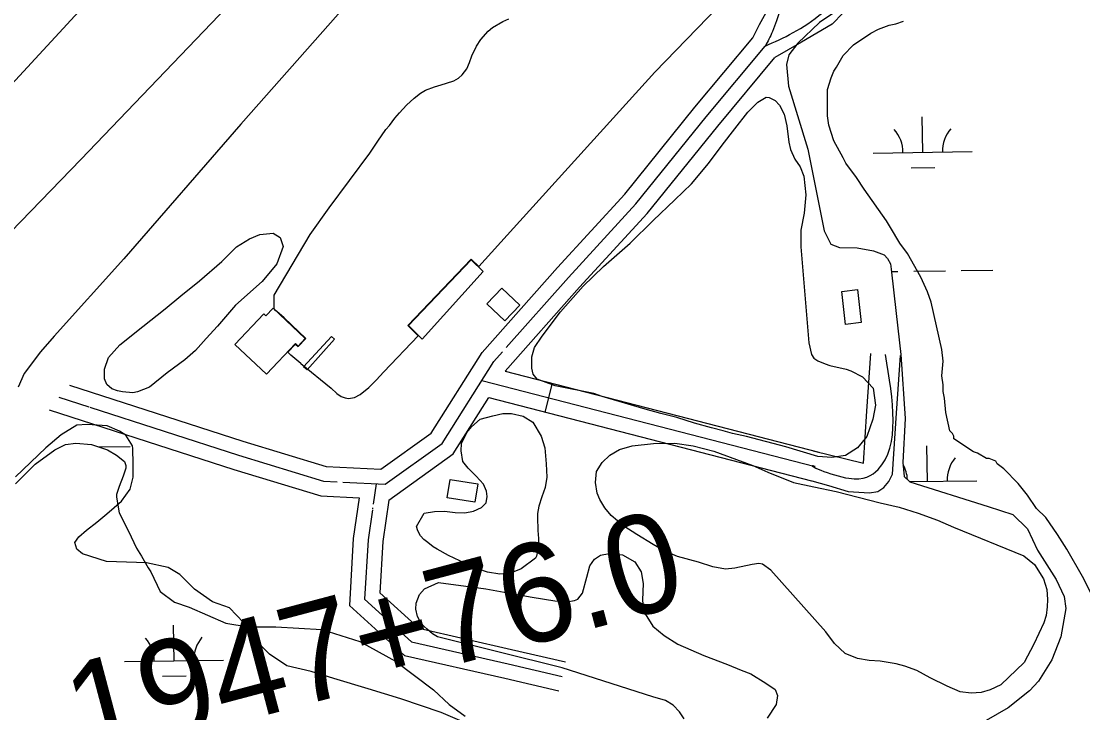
# Model space of a CAD drawing. Extents: x 3767014 to 3805179, y 361544 to 387384.
# Drawn here: x 3788416 to 3789488, y 380182 to 380881 of the extents above; entities that cross this region are included whole.
import ezdxf

# ---------------------------------------------------------------- set-up
doc = ezdxf.new("R2010")
doc.units = 0
for name, color, linetype in [('V-BLDG-OTLN', 7, 'Continuous'), ('V-CHAN-DOCK', 7, 'Continuous'), ('V-LEVE-TOET', 7, 'Continuous'), ('V-ROAD-CNTR', 7, 'Continuous'), ('V-SITE-VEGE', 7, 'Continuous'), ('V-SURV-IDEN', 7, 'Continuous'), ('V-TOPO-SHOR', 7, 'Continuous'), ('V-WETL-SWMP', 7, 'Continuous')]:
    doc.layers.add(name, color=color, linetype=linetype)

msp = doc.modelspace()

# ---------------------------------------------------------------- linework, layer by layer
at = {"layer": 'V-BLDG-OTLN'}
for points in [[(3788901.562, 380610.901), (3788919.799, 380593.454), (3788904.63, 380577.594), (3788886.39, 380595.041)], [(3789260.726, 380609.305), (3789264.594, 380575.931), (3789248.839, 380574.104), (3789244.968, 380607.477)], [(3788632.031, 380553.755), (3788661.28, 380584.838), (3788663.306, 380582.931), (3788670.504, 380590.583), (3788703.1, 380559.906), (3788695.84, 380552.193), (3788693.135, 380554.739), (3788663.945, 380523.722)], [(3788874.491, 380394.491), (3788846.505, 380398.841), (3788849.399, 380417.463), (3788877.385, 380413.113)]]:
    msp.add_lwpolyline(points, close=True, dxfattribs=at)
at = {"layer": 'V-CHAN-DOCK'}
for points in [[(3788882.81, 380627.578), (3788821.235, 380559.252), (3788807.364, 380572.851), (3788870.481, 380639.38), (3788882.81, 380627.578)], [(3788701.372, 380531.076), (3788729.485, 380561.958), (3788732.612, 380559.226), (3788704.888, 380528.344), (3788701.372, 380531.076)]]:
    msp.add_lwpolyline(points, dxfattribs=at)
at = {"layer": 'V-LEVE-TOET'}
for points in [[(3790003.445, 382296.333), (3789863.342, 382139.753), (3789706.158, 381970.349), (3789538.895, 381766.763), (3789444.202, 381654.48), (3789324.668, 381518.493), (3789181.845, 381363.078), (3789024.27, 381196.002), (3788834.48, 380999.394), (3788638.103, 380776.377), (3788519.735, 380640.39), (3788449.488, 380562.296), (3788435.517, 380546.364), (3788419.219, 380524.608), (3788413.061, 380510.606)], [(3789821.552, 382232.128), (3789702.795, 382097.696), (3789498.656, 381863.413), (3789322.078, 381654.386), (3789084.95, 381385.133), (3788895.551, 381186.583), (3788708.87, 380984.153), (3788476.389, 380740.922), (3788314.542, 380573.844), (3788291.256, 380550.919), (3788284.467, 380537.22), (3788267.003, 380513.131), (3788226.254, 380465.343), (3788193.423, 380428.258)]]:
    msp.add_lwpolyline(points, dxfattribs=at)
at = {"layer": 'V-ROAD-CNTR'}
msp.add_line((3788952.582, 380514.621), (3788945.081, 380485.574), dxfattribs=at)
for points in [[(3785073.716, 385343.617), (3785880.029, 384948.357), (3786779.082, 384527.971), (3787910.793, 383993.231), (3788491.987, 383720.546), (3788908.924, 383525.296), (3789112.937, 383427.376), (3789311.371, 383323.382), (3789522.323, 383187.997), (3789685.314, 383062.493), (3789779.387, 382976.513), (3789859.849, 382866.935), (3789891.052, 382770.35), (3789903.157, 382676.983), (3789894.588, 382581.375), (3789862.465, 382479.224), (3789809.697, 382395.461), (3789745.649, 382318.203), (3789303.868, 381804.093), (3789127.236, 381599.191), (3788946.535, 381402.797), (3788210.168, 380604.051), (3788186.907, 380582.967)], [(3789155.001, 380863.792), (3789161.773, 380877.163), (3789183.147, 380915.806), (3789208.609, 380955.895), (3789225.853, 380962.723), (3789249.888, 380953.257), (3789266.757, 380933.977), (3789257.381, 380900.636), (3789235.14, 380877.526), (3789204.256, 380859.507), (3789177.449, 380843.866)], [(3788464.922, 380512.793), (3788639.97, 380456.229), (3788724.12, 380430.477), (3788779.41, 380427.772), (3788830.134, 380464.116), (3788881.637, 380545.8), (3788957.756, 380631.738), (3789025.751, 380705.877), (3789096.486, 380793.598), (3789155.001, 380863.792)], [(3788906.114, 380550.812), (3788968.899, 380621.695), (3789037.128, 380696.09), (3789108.086, 380784.087), (3789167.613, 380855.494)], [(3788904.985, 380526.914), (3788980.042, 380611.652), (3789048.505, 380686.303), (3789119.686, 380774.576), (3789177.449, 380843.866)], [(3788740.955, 380414.635), (3788783.898, 380412.535), (3788841.257, 380453.633), (3788893.675, 380536.768), (3788902.241, 380546.439)], [(3789214.791, 380415.877), (3789231.696, 380411.31), (3789251.42, 380405.337), (3789272.951, 380403.969), (3789281.359, 380405.337), (3789287.347, 380409.202), (3789292.63, 380415.175), (3789296.325, 380422.699), (3789300.359, 380484.554), (3789304.154, 380542.734)], [(3789216.2, 380446.446), (3789266.988, 380433.856), (3789270.423, 380486.506), (3789274.218, 380544.686)], [(3788881.515, 380517.482), (3789218.098, 380430.56)], [(3788904.985, 380526.914), (3789221.849, 380445.084)], [(3788454.224, 380500.487), (3788484.517, 380490.698)], [(3788787.375, 380396.574), (3788852.38, 380443.15), (3788888.364, 380500.221)], [(3788888.364, 380500.221), (3789214.347, 380416.036)], [(3788444.383, 380487.903), (3788630.968, 380427.611), (3788718.918, 380400.695), (3788757.393, 380398.813)], [(3788485.339, 380490.433), (3788635.469, 380441.92), (3788721.519, 380415.586), (3788735.332, 380414.91)], [(3788774.554, 380412.992), (3788771.616, 380392.28)], [(3788757.393, 380398.813), (3788751.58, 380357.842), (3788747.571, 380290.109), (3788803.335, 380239.522), (3788904.78, 380216.411), (3788959.148, 380203.671)], [(3788771.114, 380388.741), (3788770.944, 380387.541)], [(3788787.375, 380396.574), (3788781.456, 380354.844), (3788778.367, 380302.677), (3788817.667, 380267.026), (3788911.534, 380245.64), (3788965.992, 380232.879)], [(3788770.832, 380386.757), (3788766.518, 380356.343), (3788762.969, 380296.393), (3788810.501, 380253.274), (3788908.157, 380231.026), (3788962.57, 380218.275)]]:
    msp.add_lwpolyline(points, dxfattribs=at)
for points in [[(3789167.613, 380855.494), (3789175.031, 380870.142), (3789218.66, 380943.742), (3789250.117, 380930.215), (3789225.78, 380889.431), (3789167.613, 380855.494)], [(3789218.098, 380430.56), (3789217.841, 380430.626), (3789252.194, 380418.556), (3789281.596, 380427.35), (3789289.186, 380543.71)]]:
    msp.add_spline(points, degree=3, dxfattribs=at)
at = {"layer": 'V-SITE-VEGE'}
for p, q in [((3789274.238, 380868.625), (3789282.199, 380872.611)), ((3789282.199, 380872.611), (3789292.818, 380876.598)), ((3789292.818, 380876.598), (3789299.453, 380877.929)), ((3789299.453, 380877.929), (3789307.416, 380880.59)), ((3789256.988, 380856.667), (3789274.238, 380868.625)), ((3789246.373, 380846.042), (3789256.988, 380856.667)), ((3789239.744, 380834.09), (3789246.373, 380846.042)), ((3789234.438, 380823.469), (3789237.092, 380830.106)), ((3789237.092, 380830.106), (3789239.744, 380834.09)), ((3789230.465, 380811.519), (3789234.438, 380823.469)), ((3789230.479, 380784.971), (3789230.465, 380811.519)), ((3789231.81, 380775.679), (3789230.479, 380784.971)), ((3789237.131, 380759.752), (3789231.81, 380775.679)), ((3789246.433, 380742.501), (3789237.131, 380759.752)), ((3789249.089, 380737.193), (3789246.433, 380742.501)), ((3789259.716, 380722.597), (3789249.089, 380737.193)), ((3789267.691, 380710.655), (3789259.716, 380722.597)), ((3789290.272, 380678.808), (3789267.691, 380710.655)), ((3789294.258, 380672.173), (3789290.272, 380678.808)), ((3789303.56, 380656.25), (3789294.258, 380672.173)), ((3789311.53, 380645.635), (3789303.56, 380656.25)), ((3789324.818, 380621.747), (3789311.53, 380645.635)), ((3789331.464, 380607.149), (3789324.818, 380621.747)), ((3789335.451, 380596.532), (3789331.464, 380607.149)), ((3789346.099, 380548.75), (3789335.451, 380596.532)), ((3789347.432, 380536.804), (3789346.099, 380548.75)), ((3789346.113, 380522.202), (3789347.432, 380536.804)), ((3789347.444, 380512.91), (3789346.113, 380522.202)), ((3789347.448, 380506.273), (3789347.444, 380512.91)), ((3789348.78, 380499.635), (3789347.448, 380506.273)), ((3789350.115, 380485.035), (3789348.78, 380499.635)), ((3789354.11, 380466.453), (3789350.115, 380485.035)), ((3789356.765, 380463.799), (3789354.11, 380466.453)), ((3789358.094, 380461.147), (3789356.765, 380463.799)), ((3788460.748, 380452.681), (3788471.367, 380454.016)), ((3788471.367, 380454.016), (3788487.297, 380452.697)), ((3789358.096, 380458.491), (3789358.094, 380461.147)), ((3789378.015, 380445.228), (3789358.096, 380458.491)), ((3788430.229, 380432.754), (3788450.131, 380447.366)), ((3788450.131, 380447.366), (3788460.748, 380452.681)), ((3788487.297, 380452.697), (3788503.23, 380447.395)), ((3788503.23, 380447.395), (3788512.524, 380442.09)), ((3788512.524, 380442.09), (3788520.493, 380435.459)), ((3789381.996, 380443.903), (3789378.015, 380445.228)), ((3789391.292, 380438.598), (3789381.996, 380443.903)), ((3788410.329, 380412.831), (3788430.229, 380432.754)), ((3788520.493, 380435.459), (3788521.822, 380431.476)), ((3788521.822, 380431.476), (3788521.824, 380428.821)), ((3789393.946, 380438.598), (3789391.292, 380438.598)), ((3789400.586, 380435.948), (3789393.946, 380438.598)), ((3789401.915, 380433.294), (3789400.586, 380435.948)), ((3789408.554, 380427.988), (3789401.915, 380433.294)), ((3788519.174, 380420.855), (3788515.198, 380410.234)), ((3788521.824, 380428.821), (3788519.174, 380420.855)), ((3789423.165, 380413.394), (3789408.554, 380427.988)), ((3788515.198, 380410.234), (3788512.546, 380402.269)), ((3789432.463, 380401.452), (3789423.165, 380413.394)), ((3788512.546, 380402.269), (3788512.548, 380399.613)), ((3788512.548, 380399.613), (3788515.213, 380383.685)), ((3789441.763, 380388.183), (3789432.463, 380401.452)), ((3788515.213, 380383.685), (3788524.515, 380365.106)), ((3789451.061, 380378.895), (3789441.763, 380388.183)), ((3789463.017, 380361.647), (3789451.061, 380378.895)), ((3788524.515, 380365.106), (3788532.488, 380347.854)), ((3789472.319, 380347.049), (3789463.017, 380361.647)), ((3788532.488, 380347.854), (3788537.802, 380339.891)), ((3789488.263, 380319.182), (3789472.319, 380347.049)), ((3788537.802, 380339.891), (3788544.446, 380327.949)), ((3788544.446, 380327.949), (3788547.106, 380323.968)), ((3788547.106, 380323.968), (3788556.406, 380304.059)), ((3789498.894, 380297.946), (3789488.263, 380319.182)), ((3788556.406, 380304.059), (3788571.015, 380293.451)), ((3788571.015, 380293.451), (3788585.619, 380288.148)), ((3788585.619, 380288.148), (3788622.796, 380272.239)), ((3788622.796, 380272.239), (3788645.365, 380268.27)), ((3788645.365, 380268.27), (3788673.241, 380268.285)), ((3788673.241, 380268.285), (3788719.704, 380265.655)), ((3788719.704, 380265.655), (3788758.206, 380253.732)), ((3788758.206, 380253.732), (3788794.058, 380233.839)), ((3788794.058, 380233.839), (3788832.571, 380204.658)), ((3788832.571, 380204.658), (3788848.506, 380190.063)), ((3788848.506, 380190.063), (3788864.444, 380178.126))]:
    msp.add_line(p, q, dxfattribs=at)
for points in [[(3788994.648, 380504.225), (3788955.391, 380511.898), (3788937.431, 380518.815), (3788933.322, 380523.943), (3788931.78, 380529.843), (3788931.774, 380541.388), (3788934.592, 380550.624), (3788942.28, 380562.173), (3788960.995, 380586.81), (3788983.812, 380612.732), (3789004.324, 380632.497), (3789031.247, 380656.371), (3789054.578, 380679.216), (3789076.373, 380700.007), (3789093.04, 380716.178), (3789110.216, 380736.712), (3789124.315, 380755.447), (3789137.133, 380771.872), (3789149.949, 380788.811), (3789160.206, 380798.821), (3789168.668, 380803.7), (3789171.49, 380803.446), (3789177.651, 380800.37), (3789182.013, 380795.755), (3789186.635, 380786.779), (3789189.466, 380774.98), (3789191.526, 380758.306), (3789193.326, 380750.867), (3789197.692, 380741.121), (3789202.831, 380733.429), (3789206.681, 380723.938), (3789208.743, 380704.955), (3789206.958, 380686.484), (3789203.636, 380669.293), (3789203.642, 380652.363), (3789211.65, 380555.652), (3789214.478, 380543.597), (3789216.788, 380540.005), (3789220.894, 380537.443), (3789228.079, 380534.111), (3789232.955, 380532.577), (3789249.376, 380528.737), (3789254.25, 380527.199), (3789265.799, 380521.051), (3789276.835, 380509.769), (3789279.154, 380492.582), (3789276.34, 380478.215), (3789270.192, 380460.766), (3789260.963, 380449.217), (3789248.655, 380441.771), (3789235.058, 380439.711), (3789220.693, 380440.726), (3789188.62, 380450.202), (3789148.85, 380460.698), (3789134.739, 380463.768), (3789125.244, 380466.586), (3789113.444, 380469.658), (3789096.253, 380474.266), (3789078.548, 380479.901), (3789062.383, 380483.994), (3789046.476, 380488.605), (3789003.114, 380501.407)], [(3788563.501, 380525.071), (3788545.556, 380510.698), (3788533.762, 380506.076), (3788528.889, 380505.048), (3788518.375, 380506.068), (3788513.245, 380506.834), (3788507.6, 380509.14), (3788502.726, 380513.24), (3788500.158, 380519.136), (3788500.41, 380528.883), (3788504.25, 380540.681), (3788515.782, 380553.512), (3788539.111, 380571.989), (3788561.668, 380589.698), (3788577.304, 380603.041), (3788596.275, 380618.184), (3788618.831, 380637.687), (3788633.442, 380652.567), (3788646.772, 380660.526), (3788657.029, 380665.148), (3788670.619, 380666.438), (3788677.804, 380662.082), (3788680.63, 380652.85), (3788674.228, 380635.409), (3788659.619, 380617.448), (3788632.705, 380593.583), (3788614.252, 380572.288), (3788602.976, 380559.711), (3788592.209, 380547.91), (3788581.443, 380538.418)], [(3788935.737, 380337.7), (3788921.118, 380326.915), (3788908.808, 380322.035), (3788899.573, 380321.516), (3788887.259, 380323.818), (3788877.508, 380326.89), (3788869.04, 380330.22), (3788859.289, 380335.091), (3788847.742, 380340.473), (3788836.194, 380346.879), (3788832.088, 380349.441), (3788826.697, 380353.543), (3788822.849, 380356.619), (3788819.513, 380360.465), (3788816.687, 380365.337), (3788815.402, 380369.698), (3788823.091, 380383.298), (3788833.607, 380384.843), (3788843.61, 380385.363), (3788854.388, 380384.087), (3788864.393, 380383.579), (3788873.113, 380385.379), (3788881.068, 380388.975), (3788885.68, 380393.852), (3788886.704, 380400.266), (3788886.185, 380405.652), (3788883.103, 380412.577), (3788875.661, 380420.783), (3788871.809, 380424.885), (3788867.702, 380428.731), (3788862.312, 380435.397), (3788860.51, 380446.172), (3788860.762, 380453.866), (3788866.144, 380464.903), (3788871.014, 380470.547), (3788879.732, 380478.25), (3788892.557, 380481.848), (3788902.561, 380483.906), (3788911.54, 380483.91), (3788923.084, 380481.353), (3788932.837, 380475.456), (3788941.311, 380461.094), (3788944.91, 380449.297), (3788946.456, 380433.136), (3788946.978, 380419.796), (3788945.444, 380409.277), (3788942.114, 380399.783), (3788939.04, 380390.546), (3788937.506, 380382.85), (3788937.51, 380375.151), (3788938.026, 380369.765), (3788938.029, 380365.661), (3788938.803, 380357.707), (3788938.551, 380350.782), (3788937.273, 380343.342), (3788936.505, 380340.008)], [(3789429.116, 380232.279), (3789405.528, 380209.945), (3789395.013, 380204.811), (3789385.777, 380201.983), (3789375.774, 380201.211), (3789364.744, 380202.741), (3789351.399, 380208.379), (3789334.208, 380216.837), (3789320.863, 380224.265), (3789308.803, 380228.621), (3789299.822, 380230.923), (3789283.659, 380233.737), (3789272.629, 380234.501), (3789260.826, 380236.545), (3789248.509, 380241.415), (3789237.729, 380251.413), (3789229, 380263.466), (3789173.297, 380325.772), (3789164.828, 380331.668), (3789161.236, 380332.436), (3789154.568, 380331.404), (3789137.125, 380327.806), (3789127.632, 380326.774), (3789114.806, 380329.076), (3789100.179, 380333.94), (3789079.14, 380339.574), (3789065.027, 380345.466), (3789054.506, 380351.618), (3789037.826, 380361.612), (3789024.993, 380370.328), (3789011.904, 380381.095), (3789005.486, 380388.787), (3789000.607, 380396.993), (3788997.781, 380403.664), (3788996.237, 380414.436), (3788997.257, 380425.469), (3789002.895, 380434.449), (3789010.587, 380441.894), (3789020.334, 380447.542), (3789033.414, 380451.398), (3789054.961, 380453.719), (3789076.254, 380453.987), (3789094.983, 380451.435), (3789115.766, 380446.057), (3789155.024, 380431.453), (3789170.163, 380424.795), (3789196.081, 380414.291), (3789216.862, 380409.943), (3789239.183, 380405.081), (3789283.827, 380393.817), (3789303.07, 380389.465), (3789322.313, 380383.321), (3789341.556, 380376.407), (3789357.723, 380369.231), (3789429.057, 380340.026), (3789439.58, 380331.308), (3789448.822, 380316.947), (3789452.165, 380306.175), (3789452.683, 380295.914), (3789452.431, 380288.474), (3789451.409, 380280.008), (3789449.105, 380272.567), (3789439.113, 380251.012)]]:
    msp.add_lwpolyline(points, close=True, dxfattribs=at)
msp.add_lwpolyline([(3789085.9, 380175.394), (3789081.022, 380182.574), (3789074.606, 380189.24), (3789066.905, 380194.11), (3789054.117, 380197.543), (3788962.516, 380226.991), (3788836.751, 380258.473), (3788831.621, 380261.291), (3788826.23, 380265.905), (3788823.15, 380268.725), (3788819.816, 380272.571), (3788816.476, 380278.984), (3788814.673, 380286.422), (3788815.183, 380292.322), (3788818.513, 380301.047), (3788823.642, 380306.951), (3788837.752, 380313.271), (3788885.471, 380306.885), (3788907.536, 380302.794), (3788932.165, 380298.446), (3788955, 380294.612), (3788967.315, 380293.592), (3788975.009, 380294.878), (3788978.343, 380296.418), (3788982.958, 380302.579), (3788987.31, 380318.487), (3788990.64, 380330.036), (3788995.254, 380336.962), (3789001.408, 380340.813), (3789010.13, 380342.615), (3789023.469, 380341.083), (3789035.788, 380334.163), (3789042.462, 380324.158), (3789044.522, 380312.106), (3789043.763, 380295.431), (3789044.795, 380284.142), (3789054.291, 380269.012), (3789065.586, 380259.528), (3789079.445, 380250.811), (3789105.618, 380239.281), (3789129.482, 380230.317), (3789143.338, 380224.681), (3789153.087, 380220.839), (3789168.23, 380211.354), (3789177.724, 380204.946), (3789180.037, 380199.046), (3789178.759, 380190.068), (3789169.532, 380175.953)], dxfattribs=at)
at = {"layer": 'V-TOPO-SHOR'}
for points in [[(3788698.55, 380534.611), (3788729.276, 380509.545), (3788734.91, 380504.173), (3788739.264, 380501.362), (3788743.36, 380499.828), (3788746.686, 380499.062), (3788752.828, 380500.09), (3788758.458, 380503.42), (3788767.156, 380510.336), (3788774.574, 380517.762), (3788782.503, 380526.212), (3788816.932, 380562.568), (3788806.801, 380572.925), (3788870.649, 380640.114), (3788878.368, 380632.528), (3788913.467, 380671.405), (3789056.194, 380829.146), (3789130.887, 380906.483)], [(3788671.637, 380603.7), (3788707.989, 380664.88), (3788727.326, 380691.985), (3788768.325, 380747.359), (3788776.447, 380759.364), (3788784.57, 380770.981), (3788788.051, 380775.241), (3788793.466, 380782.597), (3788798.107, 380788.018), (3788805.457, 380795.766), (3788813.195, 380802.737), (3788819.386, 380807.773), (3788824.416, 380810.872), (3788833.703, 380814.359), (3788840.284, 380816.299), (3788845.701, 380817.849), (3788853.055, 380820.178), (3788857.698, 380822.889), (3788861.566, 380826.375), (3788866.207, 380832.57), (3788868.915, 380838.765), (3788871.233, 380845.735), (3788875.872, 380855.414), (3788880.513, 380861.996), (3788887.863, 380870.516), (3788892.119, 380874.388), (3788902.567, 380880.201), (3788908.759, 380882.914)], [(3788698.55, 380534.611), (3788688.564, 380543.053), (3788685.524, 380545.975), (3788693.153, 380554.116), (3788695.967, 380551.759), (3788703.569, 380559.773), (3788681.674, 380580.621), (3788674.369, 380587.208), (3788673.144, 380588.281), (3788671.76, 380589.747), (3788671.641, 380596.534), (3788671.637, 380603.7)]]:
    msp.add_lwpolyline(points, dxfattribs=at)
at = {"layer": 'V-WETL-SWMP'}
for p, q in [((3789260.392, 380904.949), (3789222.508, 380879.142)), ((3789222.508, 380879.142), (3789200.64, 380858.422)), ((3789200.64, 380858.422), (3789191.661, 380846.696)), ((3789191.661, 380846.696), (3789189.322, 380836.927)), ((3789189.322, 380836.927), (3789191.287, 380815.049)), ((3789191.287, 380815.049), (3789210.859, 380751.376)), ((3789326.797, 380748.056), (3789326.297, 380784.052)), ((3789210.859, 380751.376), (3789227.314, 380668.555)), ((3789276.802, 380747.361), (3789376.792, 380748.75)), ((3789315.013, 380732.46), (3789339.01, 380732.793)), ((3789227.314, 380668.555), (3789233.963, 380655.274)), ((3789233.963, 380655.274), (3789242.561, 380651.763)), ((3789242.561, 380651.763), (3789260.533, 380651.382)), ((3789260.533, 380651.382), (3789276.944, 380648.656)), ((3789276.944, 380648.656), (3789287.887, 380644.365)), ((3789287.887, 380644.365), (3789291.014, 380640.85)), ((3789291.014, 380640.85), (3789294.143, 380635.382)), ((3789294.143, 380635.382), (3789294.926, 380629.912)), ((3789294.926, 380629.912), (3789300.03, 380584.984)), ((3789295.197, 380627.534), (3789301.623, 380627.624)), ((3789317.622, 380627.846), (3789349.619, 380628.29)), ((3789365.617, 380628.513), (3789397.614, 380628.957)), ((3789300.03, 380584.984), (3789304.743, 380543.572)), ((3789304.743, 380543.572), (3789309.077, 380479.108)), ((3789309.077, 380479.108), (3789306.756, 380434.567)), ((3788472.199, 380472.388), (3788456.577, 380462.612)), ((3788482.748, 380472.784), (3788472.199, 380472.388)), ((3788492.906, 380472.399), (3788482.748, 380472.784)), ((3788503.065, 380471.623), (3788492.906, 380472.399)), ((3788515.57, 380466.161), (3788503.065, 380471.623)), ((3788521.824, 380462.257), (3788515.57, 380466.161)), ((3788456.577, 380462.612), (3788440.956, 380449.319)), ((3788528.472, 380451.321), (3788521.824, 380462.257)), ((3788440.956, 380449.319), (3788410.498, 380420)), ((3788494.102, 380450.216), (3788526.099, 380450.661)), ((3788528.864, 380448.587), (3788528.472, 380451.321)), ((3788529.263, 380432.959), (3788528.864, 380448.587)), ((3789331.418, 380415.413), (3789330.918, 380451.41)), ((3788529.271, 380419.675), (3788529.263, 380432.959)), ((3789306.756, 380434.567), (3789307.936, 380420.502)), ((3788526.152, 380407.562), (3788529.271, 380419.675)), ((3789307.936, 380420.502), (3789313.8, 380415.035)), ((3789313.659, 380415.166), (3789381.413, 380416.107)), ((3789313.8, 380415.035), (3789392.737, 380390.074)), ((3788517.563, 380395.445), (3788526.152, 380407.562)), ((3788502.725, 380382.545), (3788517.563, 380395.445)), ((3789392.737, 380390.074), (3789417.747, 380381.883)), ((3788492.571, 380374.334), (3788502.725, 380382.545)), ((3789417.747, 380381.883), (3789432.601, 380367.436)), ((3788482.027, 380366.124), (3788492.571, 380374.334)), ((3789432.601, 380367.436), (3789442.772, 380345.953)), ((3788470.314, 380353.616), (3788474.217, 380359.479)), ((3788474.217, 380359.479), (3788482.027, 380366.124)), ((3788472.271, 380346.975), (3788470.314, 380353.616)), ((3788478.134, 380342.29), (3788472.271, 380346.975)), ((3789442.772, 380345.953), (3789461.542, 380316.269)), ((3788502.361, 380334.488), (3788478.134, 380342.29)), ((3788542.604, 380332.948), (3788502.361, 380334.488)), ((3788564.486, 380328.272), (3788542.604, 380332.948)), ((3788576.21, 380321.246), (3788564.486, 380328.272)), ((3788591.065, 380306.407), (3788576.21, 380321.246)), ((3789461.542, 380316.269), (3789469.755, 380299.083)), ((3788609.435, 380293.525), (3788591.065, 380306.407)), ((3788626.629, 380287.674), (3788609.435, 380293.525)), ((3789469.755, 380299.083), (3789471.325, 380286.971)), ((3788640.703, 380272.835), (3788626.629, 380287.674)), ((3789471.325, 380286.971), (3789466.261, 380258.447)), ((3788651.261, 380256.822), (3788640.703, 380272.835)), ((3788570.52, 380234.014), (3788570.02, 380270.01)), ((3788666.898, 380240.812), (3788651.261, 380256.822)), ((3789466.261, 380258.447), (3789457.288, 380235)), ((3788684.486, 380229.101), (3788666.898, 380240.812)), ((3788520.525, 380233.319), (3788620.516, 380234.708)), ((3788709.103, 380223.254), (3788684.486, 380229.101)), ((3789457.288, 380235), (3789443.626, 380213.504)), ((3788558.736, 380218.418), (3788582.734, 380218.751)), ((3788731.764, 380216.234), (3788709.103, 380223.254)), ((3788766.542, 380205.704), (3788731.764, 380216.234)), ((3789443.626, 380213.504), (3789434.645, 380203.731)), ((3788799.757, 380195.565), (3788766.542, 380205.704)), ((3788840.398, 380181.913), (3788799.757, 380195.565)), ((3789434.645, 380203.731), (3789413.166, 380186.528)), ((3789413.166, 380186.528), (3789379.576, 380167.365)), ((3788924.029, 380146.015), (3788840.398, 380181.913))]:
    msp.add_line(p, q, dxfattribs=at)
for centre, start, end in [((3789271.553, 380747.763), 0.024037, 41.567696), ((3789382.028, 380749.298), 140.024034, 181.567693), ((3789276.174, 380415.12), 3.574158, 29.183215), ((3789386.649, 380416.655), 140.024034, 181.567693), ((3788515.276, 380233.721), 0.024037, 41.567696), ((3788625.751, 380235.256), 140.024034, 181.567693)]:
    msp.add_arc(centre, 35.246, start, end, dxfattribs=at)

# ---------------------------------------------------------------- texts
at = {"layer": 'V-SURV-IDEN'}
msp.add_text('1947+76.0', height=100, rotation=14.865297, dxfattribs=at).set_placement((3788477.511, 380129.689))

doc.saveas('drawing.dxf')
